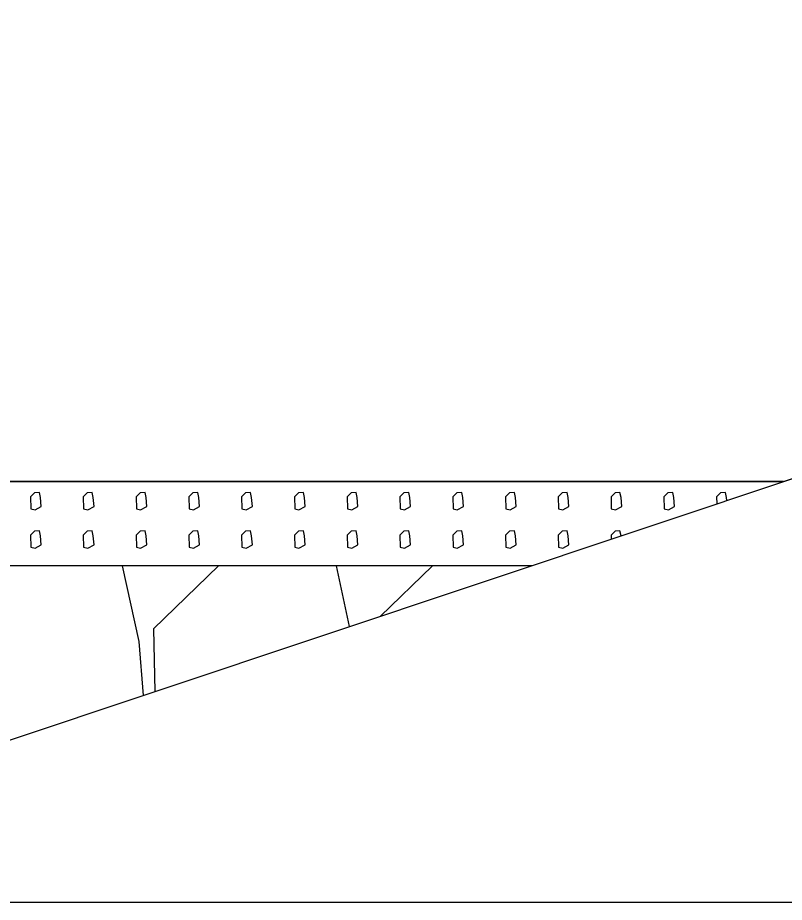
# Model space of a CAD drawing. Extents: x -26 to 4903, y -1010 to 9587.
# Drawn here: x 95.34 to 104.45, y 5000 to 5010.51 of the extents above; entities that cross this region are included whole.
import ezdxf

# ---------------------------------------------------------------- set-up
doc = ezdxf.new("R2010")
doc.units = 0
for name, color, linetype in [('Exist Cross Section Cell', 7, 'Continuous'), ('Exist XS Ground Line', 7, 'Continuous'), ('Prop CMT Slope Grass', 7, 'Continuous'), ('Prop XS Class II Rip Rap Ditch Liner', 7, 'Continuous'), ('Prop XS Earthwork Shape', 7, 'Continuous')]:
    doc.layers.add(name, color=color, linetype=linetype)

msp = doc.modelspace()

# ---------------------------------------------------------------- linework, layer by layer
at = {"layer": 'Exist Cross Section Cell'}
msp.add_line((0, 5000), (150, 5000), dxfattribs=at)
at = {"layer": 'Exist XS Ground Line'}
msp.add_line((94.722, 5001.752), (109.032, 5006.537), dxfattribs=at)
at = {"layer": 'Prop CMT Slope Grass'}
msp.add_line((86.006, 5005), (104.436, 5005), dxfattribs=at)
at = {"layer": 'Prop XS Class II Rip Rap Ditch Liner'}
for p, q in [((104.436, 5005), (86.006, 5005)), ((95.538, 5004.865), (95.491, 5004.819)), ((95.597, 5004.869), (95.538, 5004.865)), ((95.609, 5004.811), (95.597, 5004.869)), ((96.165, 5004.865), (96.118, 5004.819)), ((96.224, 5004.869), (96.165, 5004.865)), ((96.236, 5004.811), (96.224, 5004.869)), ((96.792, 5004.865), (96.745, 5004.819)), ((96.851, 5004.869), (96.792, 5004.865)), ((96.863, 5004.811), (96.851, 5004.869)), ((97.419, 5004.865), (97.372, 5004.819)), ((97.478, 5004.869), (97.419, 5004.865)), ((97.49, 5004.811), (97.478, 5004.869)), ((98.046, 5004.865), (97.999, 5004.819)), ((98.105, 5004.869), (98.046, 5004.865)), ((98.117, 5004.811), (98.105, 5004.869)), ((98.673, 5004.865), (98.626, 5004.819)), ((98.732, 5004.869), (98.673, 5004.865)), ((98.744, 5004.811), (98.732, 5004.869)), ((99.3, 5004.865), (99.253, 5004.819)), ((99.359, 5004.869), (99.3, 5004.865)), ((99.371, 5004.811), (99.359, 5004.869)), ((99.927, 5004.865), (99.88, 5004.819)), ((99.986, 5004.869), (99.927, 5004.865)), ((99.998, 5004.811), (99.986, 5004.869)), ((100.554, 5004.865), (100.507, 5004.819)), ((100.613, 5004.869), (100.554, 5004.865)), ((100.625, 5004.811), (100.613, 5004.869)), ((101.181, 5004.865), (101.134, 5004.819)), ((101.24, 5004.869), (101.181, 5004.865)), ((101.252, 5004.811), (101.24, 5004.869)), ((101.808, 5004.865), (101.761, 5004.819)), ((101.867, 5004.869), (101.808, 5004.865)), ((101.879, 5004.811), (101.867, 5004.869)), ((102.435, 5004.865), (102.388, 5004.819)), ((102.494, 5004.869), (102.435, 5004.865)), ((102.506, 5004.811), (102.494, 5004.869)), ((103.062, 5004.865), (103.015, 5004.819)), ((103.121, 5004.869), (103.062, 5004.865)), ((103.133, 5004.811), (103.121, 5004.869)), ((103.689, 5004.865), (103.642, 5004.819)), ((103.748, 5004.869), (103.689, 5004.865)), ((103.76, 5004.811), (103.748, 5004.869)), ((95.491, 5004.819), (95.494, 5004.676)), ((95.618, 5004.703), (95.609, 5004.811)), ((96.118, 5004.819), (96.121, 5004.676)), ((96.245, 5004.703), (96.236, 5004.811)), ((96.745, 5004.819), (96.748, 5004.676)), ((96.872, 5004.703), (96.863, 5004.811)), ((97.372, 5004.819), (97.375, 5004.676)), ((97.499, 5004.703), (97.49, 5004.811)), ((97.999, 5004.819), (98.002, 5004.676)), ((98.126, 5004.703), (98.117, 5004.811)), ((98.626, 5004.819), (98.629, 5004.676)), ((98.753, 5004.703), (98.744, 5004.811)), ((99.253, 5004.819), (99.256, 5004.676)), ((99.38, 5004.703), (99.371, 5004.811)), ((99.88, 5004.819), (99.883, 5004.676)), ((100.007, 5004.703), (99.998, 5004.811)), ((100.507, 5004.819), (100.51, 5004.676)), ((100.634, 5004.703), (100.625, 5004.811)), ((101.134, 5004.819), (101.137, 5004.676)), ((101.261, 5004.703), (101.252, 5004.811)), ((101.761, 5004.819), (101.764, 5004.676)), ((101.888, 5004.703), (101.879, 5004.811)), ((102.388, 5004.819), (102.391, 5004.676)), ((102.515, 5004.703), (102.506, 5004.811)), ((103.015, 5004.819), (103.018, 5004.676)), ((103.142, 5004.703), (103.133, 5004.811)), ((103.642, 5004.819), (103.644, 5004.735)), ((103.763, 5004.775), (103.76, 5004.811)), ((95.494, 5004.676), (95.545, 5004.663)), ((95.545, 5004.663), (95.618, 5004.703)), ((96.121, 5004.676), (96.172, 5004.663)), ((96.172, 5004.663), (96.245, 5004.703)), ((96.748, 5004.676), (96.799, 5004.663)), ((96.799, 5004.663), (96.872, 5004.703)), ((97.375, 5004.676), (97.426, 5004.663)), ((97.426, 5004.663), (97.499, 5004.703)), ((98.002, 5004.676), (98.053, 5004.663)), ((98.053, 5004.663), (98.126, 5004.703)), ((98.629, 5004.676), (98.68, 5004.663)), ((98.68, 5004.663), (98.753, 5004.703)), ((99.256, 5004.676), (99.307, 5004.663)), ((99.307, 5004.663), (99.38, 5004.703)), ((99.883, 5004.676), (99.934, 5004.663)), ((99.934, 5004.663), (100.007, 5004.703)), ((100.51, 5004.676), (100.561, 5004.663)), ((100.561, 5004.663), (100.634, 5004.703)), ((101.137, 5004.676), (101.188, 5004.663)), ((101.188, 5004.663), (101.261, 5004.703)), ((101.764, 5004.676), (101.815, 5004.663)), ((101.815, 5004.663), (101.888, 5004.703)), ((102.391, 5004.676), (102.442, 5004.663)), ((102.442, 5004.663), (102.515, 5004.703)), ((103.018, 5004.676), (103.069, 5004.663)), ((103.069, 5004.663), (103.142, 5004.703)), ((95.538, 5004.409), (95.491, 5004.363)), ((95.491, 5004.363), (95.494, 5004.22)), ((95.597, 5004.413), (95.538, 5004.409)), ((95.609, 5004.355), (95.597, 5004.413)), ((95.618, 5004.247), (95.609, 5004.355)), ((96.165, 5004.409), (96.118, 5004.363)), ((96.118, 5004.363), (96.121, 5004.22)), ((96.224, 5004.413), (96.165, 5004.409)), ((96.236, 5004.355), (96.224, 5004.413)), ((96.245, 5004.247), (96.236, 5004.355)), ((96.792, 5004.409), (96.745, 5004.363)), ((96.745, 5004.363), (96.748, 5004.22)), ((96.851, 5004.413), (96.792, 5004.409)), ((96.863, 5004.355), (96.851, 5004.413)), ((96.872, 5004.247), (96.863, 5004.355)), ((97.419, 5004.409), (97.372, 5004.363)), ((97.372, 5004.363), (97.375, 5004.22)), ((97.478, 5004.413), (97.419, 5004.409)), ((97.49, 5004.355), (97.478, 5004.413)), ((97.499, 5004.247), (97.49, 5004.355)), ((98.046, 5004.409), (97.999, 5004.363)), ((97.999, 5004.363), (98.002, 5004.22)), ((98.105, 5004.413), (98.046, 5004.409)), ((98.117, 5004.355), (98.105, 5004.413)), ((98.126, 5004.247), (98.117, 5004.355)), ((98.673, 5004.409), (98.626, 5004.363)), ((98.626, 5004.363), (98.629, 5004.22)), ((98.732, 5004.413), (98.673, 5004.409)), ((98.744, 5004.355), (98.732, 5004.413)), ((98.753, 5004.247), (98.744, 5004.355)), ((99.3, 5004.409), (99.253, 5004.363)), ((99.253, 5004.363), (99.256, 5004.22)), ((99.359, 5004.413), (99.3, 5004.409)), ((99.371, 5004.355), (99.359, 5004.413)), ((99.38, 5004.247), (99.371, 5004.355)), ((99.927, 5004.409), (99.88, 5004.363)), ((99.88, 5004.363), (99.883, 5004.22)), ((99.986, 5004.413), (99.927, 5004.409)), ((99.998, 5004.355), (99.986, 5004.413)), ((100.007, 5004.247), (99.998, 5004.355)), ((100.554, 5004.409), (100.507, 5004.363)), ((100.507, 5004.363), (100.51, 5004.22)), ((100.613, 5004.413), (100.554, 5004.409)), ((100.625, 5004.355), (100.613, 5004.413)), ((100.634, 5004.247), (100.625, 5004.355)), ((101.181, 5004.409), (101.134, 5004.363)), ((101.134, 5004.363), (101.137, 5004.22)), ((101.24, 5004.413), (101.181, 5004.409)), ((101.252, 5004.355), (101.24, 5004.413)), ((101.261, 5004.247), (101.252, 5004.355)), ((101.808, 5004.409), (101.761, 5004.363)), ((101.761, 5004.363), (101.764, 5004.22)), ((101.867, 5004.413), (101.808, 5004.409)), ((101.879, 5004.355), (101.867, 5004.413)), ((101.888, 5004.247), (101.879, 5004.355)), ((102.435, 5004.409), (102.388, 5004.363)), ((102.388, 5004.363), (102.389, 5004.316)), ((102.494, 5004.413), (102.435, 5004.409)), ((102.506, 5004.355), (102.494, 5004.413)), ((102.506, 5004.355), (102.506, 5004.355)), ((95.545, 5004.207), (95.618, 5004.247)), ((96.172, 5004.207), (96.245, 5004.247)), ((96.799, 5004.207), (96.872, 5004.247)), ((97.426, 5004.207), (97.499, 5004.247)), ((98.053, 5004.207), (98.126, 5004.247)), ((98.68, 5004.207), (98.753, 5004.247)), ((99.307, 5004.207), (99.38, 5004.247)), ((99.934, 5004.207), (100.007, 5004.247)), ((100.561, 5004.207), (100.634, 5004.247)), ((101.188, 5004.207), (101.261, 5004.247)), ((101.815, 5004.207), (101.888, 5004.247)), ((95.494, 5004.22), (95.545, 5004.207)), ((96.121, 5004.22), (96.172, 5004.207)), ((96.748, 5004.22), (96.799, 5004.207)), ((97.375, 5004.22), (97.426, 5004.207)), ((98.002, 5004.22), (98.053, 5004.207)), ((98.629, 5004.22), (98.68, 5004.207)), ((99.256, 5004.22), (99.307, 5004.207)), ((99.883, 5004.22), (99.934, 5004.207)), ((100.51, 5004.22), (100.561, 5004.207)), ((101.137, 5004.22), (101.188, 5004.207)), ((101.764, 5004.22), (101.815, 5004.207)), ((101.445, 5004), (80.9, 5004)), ((96.782, 5003.099), (96.584, 5004)), ((97.725, 5004), (96.952, 5003.251)), ((99.282, 5003.277), (99.124, 5004)), ((100.265, 5004), (99.643, 5003.397)), ((96.952, 5003.251), (96.968, 5002.503)), ((96.832, 5002.458), (96.782, 5003.099))]:
    msp.add_line(p, q, dxfattribs=at)
at = {"layer": 'Prop XS Earthwork Shape'}
msp.add_lwpolyline([(123.257, 5020.731), (110.001, 5020.996), (86.006, 5005), (104.436, 5005), (109.032, 5006.537), (110.708, 5007.103), (111.08, 5007.184), (111.406, 5007.259), (112.041, 5007.42), (112.454, 5007.677), (114.126, 5009.01), (115.299, 5009.933), (119.979, 5013.606), (124.352, 5016.647), (126.885, 5018.359), (132.523, 5019.269), (134.333, 5019.565), (128, 5019.406), (124.665, 5019.323)], close=True, dxfattribs=at)

doc.saveas('drawing.dxf')
